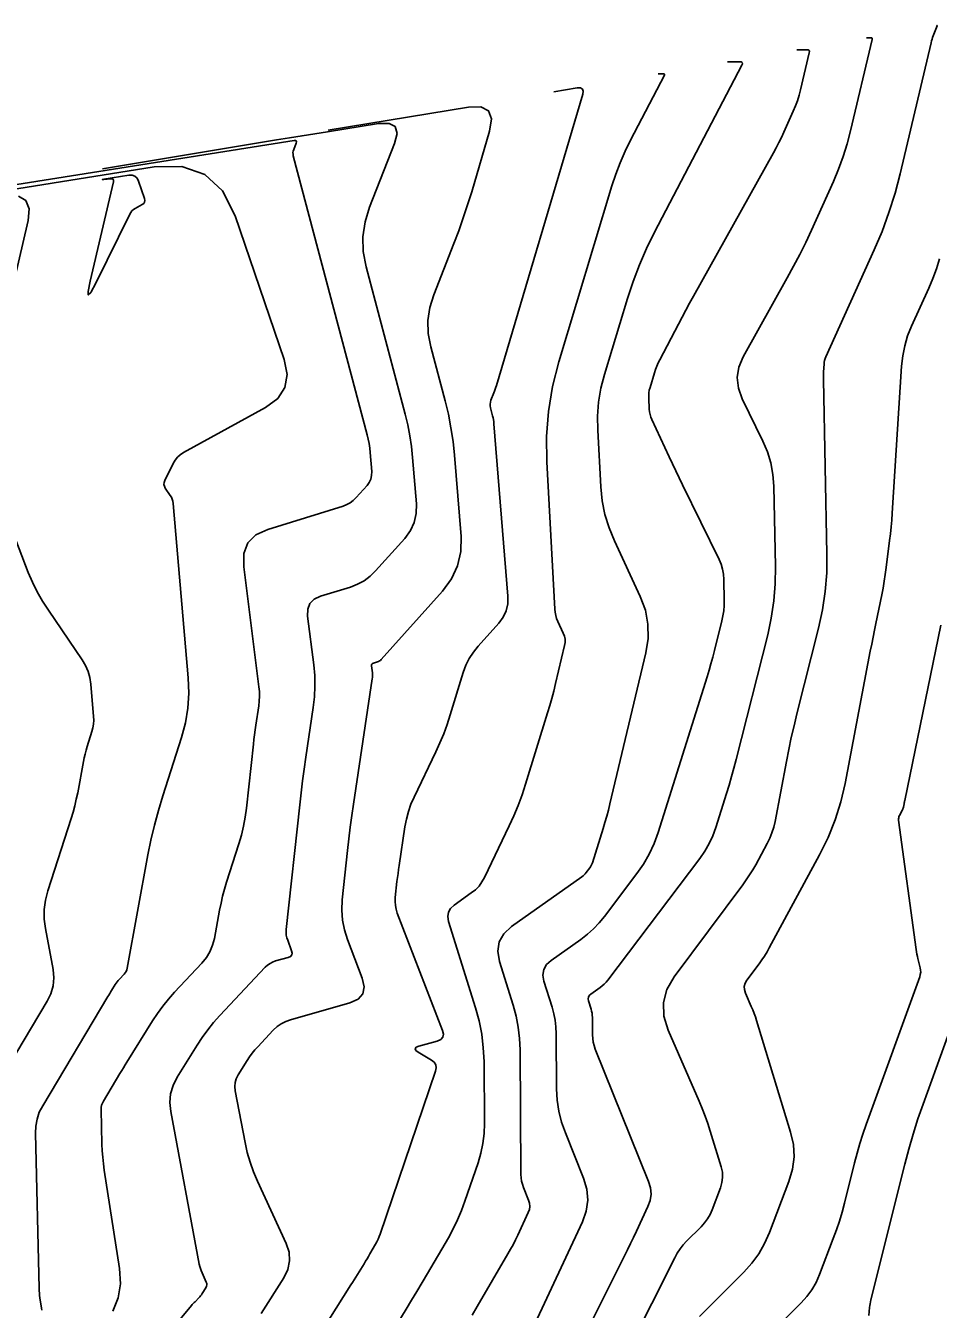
# Model space of a CAD drawing. Extents: x 1354696 to 1366163, y 660729 to 670380.
# Drawn here: x 1363133.5 to 1363214.1, y 665026 to 665139.4 of the extents above; entities that cross this region are included whole.
import ezdxf

# ---------------------------------------------------------------- set-up
doc = ezdxf.new("R2010")
doc.units = 0
doc.layers.add('R_Contours', color=7, linetype='Continuous')

msp = doc.modelspace()

# ---------------------------------------------------------------- linework, layer by layer
at = {"layer": 'R_Contours'}
for points in [[(1363186.76, 665022.44), (1363190.82, 665030.53), (1363191.04, 665030.93), (1363191.29, 665031.3), (1363191.57, 665031.66), (1363191.87, 665031.99), (1363193.16, 665033.27), (1363193.46, 665033.61), (1363193.72, 665033.97), (1363193.94, 665034.35), (1363194.12, 665034.76), (1363194.86, 665036.69), (1363194.99, 665037.16), (1363195.05, 665037.62), (1363195.03, 665038.09), (1363194.92, 665038.57), (1363193.96, 665041.7), (1363193.74, 665042.38), (1363193.51, 665043.05), (1363193.25, 665043.71), (1363192.98, 665044.36), (1363190.23, 665050.63), (1363189.85, 665051.87), (1363189.81, 665053.08), (1363190.12, 665054.24), (1363190.77, 665055.36), (1363196.83, 665063.48), (1363197.14, 665063.91), (1363197.43, 665064.35), (1363197.71, 665064.8), (1363197.97, 665065.26), (1363198.97, 665067.12), (1363199.21, 665067.6), (1363199.4, 665068.08), (1363199.56, 665068.58), (1363199.68, 665069.09), (1363200.69, 665074.39), (1363200.9, 665075.44), (1363201.12, 665076.49), (1363201.36, 665077.54), (1363201.62, 665078.58), (1363203.53, 665086.16), (1363203.88, 665087.78), (1363204.12, 665089.41), (1363204.25, 665091.05), (1363204.27, 665092.71), (1363203.95, 665108.14), (1363203.95, 665108.31), (1363203.95, 665108.48), (1363203.96, 665108.65), (1363203.97, 665108.82), (1363204.01, 665109.5), (1363204.03, 665109.66), (1363204.06, 665109.83), (1363204.11, 665109.99), (1363204.17, 665110.14), (1363208.45, 665119.59), (1363209.14, 665121.23), (1363209.75, 665122.9), (1363210.29, 665124.6), (1363210.74, 665126.32), (1363213.47, 665137.9), (1363213.51, 665138.06), (1363213.56, 665138.21), (1363213.61, 665138.36), (1363213.66, 665138.51), (1363214, 665139.39), (1363214, 665139.4), (1363214, 665139.4), (1363214, 665139.41), (1363213.99, 665139.41), (1363213.94, 665139.4)], [(1363207.75, 665138.32), (1363208.16, 665138.33), (1363208.22, 665138.32), (1363208.26, 665138.3), (1363208.27, 665138.26), (1363208.27, 665138.2), (1363206.36, 665130.11), (1363206.06, 665128.97), (1363205.71, 665127.84), (1363205.3, 665126.74), (1363204.84, 665125.65), (1363202.89, 665121.34), (1363202.39, 665120.26), (1363201.87, 665119.2), (1363201.32, 665118.15), (1363200.76, 665117.11), (1363196.87, 665110.15), (1363196.49, 665109.23), (1363196.34, 665108.31), (1363196.44, 665107.38), (1363196.77, 665106.44), (1363198.61, 665102.69), (1363199.01, 665101.74), (1363199.3, 665100.76), (1363199.49, 665099.75), (1363199.57, 665098.72), (1363199.71, 665091.61), (1363199.7, 665090.08), (1363199.57, 665088.57), (1363199.35, 665087.06), (1363199.03, 665085.57), (1363196.25, 665074.55), (1363196.05, 665073.79), (1363195.84, 665073.04), (1363195.63, 665072.29), (1363195.4, 665071.54), (1363194.46, 665068.55), (1363194.19, 665067.82), (1363193.87, 665067.12), (1363193.49, 665066.45), (1363193.04, 665065.81), (1363184.89, 665055.05), (1363184.75, 665054.87), (1363184.59, 665054.7), (1363184.41, 665054.55), (1363184.23, 665054.4), (1363183.39, 665053.81), (1363183.26, 665053.7), (1363183.19, 665053.56), (1363183.17, 665053.4), (1363183.2, 665053.23), (1363183.42, 665052.5), (1363183.47, 665052.32), (1363183.51, 665052.13), (1363183.53, 665051.95), (1363183.54, 665051.76), (1363183.55, 665050.21), (1363183.57, 665049.89), (1363183.61, 665049.58), (1363183.69, 665049.27), (1363183.79, 665048.97), (1363188.51, 665037.26), (1363188.68, 665036.7), (1363188.72, 665036.15), (1363188.65, 665035.59), (1363188.45, 665035.05), (1363187.43, 665032.86), (1363187.18, 665032.31), (1363186.92, 665031.77), (1363186.65, 665031.22), (1363186.38, 665030.68), (1363182.36, 665022.68)], [(1363178.24, 665024.23), (1363182.65, 665033.69), (1363182.99, 665034.65), (1363183.13, 665035.61), (1363183.05, 665036.58), (1363182.76, 665037.56), (1363181.15, 665041.55), (1363180.81, 665042.5), (1363180.58, 665043.47), (1363180.43, 665044.45), (1363180.38, 665045.45), (1363180.35, 665050.32), (1363180.32, 665050.92), (1363180.25, 665051.51), (1363180.14, 665052.09), (1363179.98, 665052.67), (1363179.26, 665054.96), (1363179.17, 665055.51), (1363179.24, 665056), (1363179.48, 665056.43), (1363179.89, 665056.8), (1363182.52, 665058.66), (1363183.1, 665059.11), (1363183.64, 665059.59), (1363184.15, 665060.12), (1363184.61, 665060.69), (1363187.47, 665064.47), (1363188.06, 665065.31), (1363188.57, 665066.2), (1363189, 665067.13), (1363189.35, 665068.1), (1363193.67, 665081.87), (1363193.85, 665082.45), (1363194.02, 665083.02), (1363194.18, 665083.61), (1363194.33, 665084.19), (1363194.99, 665086.8), (1363195.08, 665087.25), (1363195.15, 665087.7), (1363195.19, 665088.16), (1363195.19, 665088.62), (1363195.16, 665090.47), (1363195.12, 665090.93), (1363195.04, 665091.37), (1363194.91, 665091.81), (1363194.73, 665092.23), (1363191.5, 665098.84), (1363191.21, 665099.45), (1363190.91, 665100.07), (1363190.62, 665100.69), (1363190.33, 665101.31), (1363188.8, 665104.59), (1363188.71, 665104.81), (1363188.64, 665105.04), (1363188.6, 665105.27), (1363188.57, 665105.51), (1363188.52, 665106.49), (1363188.52, 665106.73), (1363188.53, 665106.97), (1363188.57, 665107.2), (1363188.63, 665107.44), (1363189.03, 665108.74), (1363189.12, 665109.03), (1363189.23, 665109.32), (1363189.35, 665109.6), (1363189.49, 665109.88), (1363191.14, 665113.04), (1363191.47, 665113.66), (1363191.8, 665114.27), (1363192.13, 665114.88), (1363192.47, 665115.49), (1363199.54, 665128.18), (1363199.78, 665128.62), (1363200.01, 665129.07), (1363200.24, 665129.53), (1363200.45, 665129.99), (1363201.29, 665131.84), (1363201.49, 665132.31), (1363201.66, 665132.78), (1363201.81, 665133.26), (1363201.94, 665133.75), (1363202.71, 665137), (1363202.72, 665137.13), (1363202.69, 665137.21), (1363202.61, 665137.26), (1363202.49, 665137.28), (1363201.62, 665137.26)], [(1363172.91, 665025.44), (1363173.36, 665026.21), (1363176.08, 665030.86), (1363176.31, 665031.27), (1363176.53, 665031.68), (1363176.74, 665032.1), (1363176.94, 665032.52), (1363177.87, 665034.51), (1363177.97, 665034.79), (1363178.01, 665035.06), (1363177.98, 665035.34), (1363177.9, 665035.62), (1363177.45, 665036.73), (1363177.35, 665037.02), (1363177.28, 665037.3), (1363177.24, 665037.6), (1363177.22, 665037.89), (1363177.15, 665048.89), (1363177.11, 665049.89), (1363176.99, 665050.89), (1363176.8, 665051.87), (1363176.54, 665052.84), (1363175.33, 665056.7), (1363175.17, 665057.62), (1363175.29, 665058.44), (1363175.7, 665059.16), (1363176.38, 665059.79), (1363182.62, 665064.2), (1363182.72, 665064.28), (1363182.82, 665064.37), (1363182.91, 665064.46), (1363182.99, 665064.56), (1363183.3, 665064.97), (1363183.38, 665065.08), (1363183.44, 665065.19), (1363183.5, 665065.31), (1363183.54, 665065.43), (1363184.49, 665068.45), (1363184.65, 665068.99), (1363184.81, 665069.54), (1363184.96, 665070.09), (1363185.09, 665070.65), (1363188.27, 665083.98), (1363188.47, 665085.26), (1363188.45, 665086.51), (1363188.22, 665087.74), (1363187.77, 665088.96), (1363185.48, 665093.88), (1363185.01, 665095.03), (1363184.65, 665096.21), (1363184.41, 665097.42), (1363184.28, 665098.66), (1363184.01, 665103.67), (1363184, 665104.91), (1363184.09, 665106.15), (1363184.29, 665107.37), (1363184.6, 665108.57), (1363186.63, 665115.3), (1363187.13, 665116.8), (1363187.69, 665118.28), (1363188.32, 665119.73), (1363189.02, 665121.15), (1363196.74, 665135.92), (1363196.79, 665136.05), (1363196.78, 665136.15), (1363196.7, 665136.2), (1363196.55, 665136.22), (1363195.49, 665136.2)], [(1363189.36, 665135.14), (1363189.83, 665135.15), (1363189.89, 665135.14), (1363189.92, 665135.12), (1363189.93, 665135.08), (1363189.91, 665135.02), (1363186.92, 665129.3), (1363186.43, 665128.31), (1363185.99, 665127.3), (1363185.6, 665126.28), (1363185.26, 665125.24), (1363180.57, 665109.71), (1363180.01, 665107.53), (1363179.65, 665105.32), (1363179.48, 665103.1), (1363179.5, 665100.85), (1363180.21, 665087.85), (1363180.24, 665087.57), (1363180.3, 665087.29), (1363180.38, 665087.02), (1363180.49, 665086.76), (1363180.97, 665085.71), (1363181.07, 665085.45), (1363181.12, 665085.18), (1363181.13, 665084.91), (1363181.08, 665084.63), (1363180.28, 665081.27), (1363180.12, 665080.61), (1363179.95, 665079.96), (1363179.77, 665079.32), (1363179.58, 665078.67), (1363177.64, 665072.38), (1363177.33, 665071.43), (1363176.99, 665070.5), (1363176.61, 665069.58), (1363176.19, 665068.68), (1363174.01, 665064.14), (1363173.78, 665063.74), (1363173.52, 665063.37), (1363173.2, 665063.05), (1363172.84, 665062.76), (1363171.32, 665061.68), (1363171, 665061.39), (1363170.81, 665061.06), (1363170.76, 665060.68), (1363170.83, 665060.25), (1363173.22, 665052.61), (1363173.54, 665051.45), (1363173.76, 665050.27), (1363173.9, 665049.08), (1363173.96, 665047.87), (1363173.99, 665042.38), (1363173.96, 665041.5), (1363173.86, 665040.62), (1363173.68, 665039.76), (1363173.43, 665038.91), (1363172.28, 665035.52), (1363171.97, 665034.69), (1363171.63, 665033.87), (1363171.24, 665033.07), (1363170.81, 665032.29), (1363168.96, 665029.12), (1363168.49, 665028.33), (1363168.03, 665027.55), (1363167.56, 665026.77), (1363167.09, 665025.99), (1363164.23, 665021.3)], [(1363159.11, 665023.21), (1363162.2, 665028.12), (1363162.35, 665028.35), (1363162.49, 665028.58), (1363162.63, 665028.81), (1363162.77, 665029.04), (1363163.36, 665030), (1363163.49, 665030.22), (1363163.62, 665030.43), (1363163.74, 665030.64), (1363163.87, 665030.86), (1363164.37, 665031.72), (1363164.49, 665031.94), (1363164.6, 665032.16), (1363164.7, 665032.39), (1363164.78, 665032.62), (1363169.67, 665047.02), (1363169.73, 665047.32), (1363169.69, 665047.58), (1363169.55, 665047.81), (1363169.31, 665048), (1363168.15, 665048.69), (1363167.93, 665048.85), (1363167.87, 665048.99), (1363167.97, 665049.12), (1363168.21, 665049.22), (1363169.82, 665049.67), (1363170.13, 665049.81), (1363170.31, 665050.02), (1363170.37, 665050.28), (1363170.29, 665050.62), (1363166.3, 665060.98), (1363166.19, 665061.32), (1363166.13, 665061.66), (1363166.1, 665062), (1363166.12, 665062.36), (1363166.27, 665063.78), (1363166.31, 665064.13), (1363166.36, 665064.49), (1363166.41, 665064.84), (1363166.46, 665065.2), (1363166.97, 665068.61), (1363167.1, 665069.29), (1363167.28, 665069.95), (1363167.5, 665070.6), (1363167.78, 665071.23), (1363169.7, 665075.22), (1363170.06, 665076.02), (1363170.4, 665076.83), (1363170.7, 665077.66), (1363170.98, 665078.49), (1363172.13, 665082.25), (1363172.36, 665082.88), (1363172.66, 665083.48), (1363173.02, 665084.04), (1363173.44, 665084.57), (1363175.26, 665086.6), (1363175.66, 665087.13), (1363175.92, 665087.7), (1363176.06, 665088.32), (1363176.07, 665088.98), (1363174.83, 665104.23), (1363174.82, 665104.41), (1363174.79, 665104.59), (1363174.76, 665104.76), (1363174.71, 665104.93), (1363174.53, 665105.63), (1363174.5, 665105.8), (1363174.49, 665105.97), (1363174.52, 665106.13), (1363174.57, 665106.3), (1363174.83, 665106.95), (1363174.89, 665107.12), (1363174.95, 665107.28), (1363175, 665107.45), (1363175.06, 665107.62), (1363182.69, 665133.34), (1363182.73, 665133.63), (1363182.67, 665133.81), (1363182.49, 665133.9), (1363182.2, 665133.9), (1363180.12, 665133.55)], [(1363160.18, 665130.16), (1363172.58, 665132.21), (1363173.69, 665132.24), (1363174.37, 665131.89), (1363174.63, 665131.18), (1363174.46, 665130.08), (1363172.87, 665124.73), (1363172.51, 665123.57), (1363172.13, 665122.42), (1363171.73, 665121.28), (1363171.29, 665120.15), (1363169.52, 665115.63), (1363169.17, 665114.5), (1363169.01, 665113.35), (1363169.04, 665112.2), (1363169.26, 665111.03), (1363170.52, 665106.26), (1363170.81, 665105.07), (1363171.04, 665103.87), (1363171.22, 665102.66), (1363171.35, 665101.44), (1363171.93, 665094.27), (1363171.91, 665092.93), (1363171.63, 665091.68), (1363171.09, 665090.52), (1363170.3, 665089.44), (1363164.87, 665083.39), (1363164.8, 665083.32), (1363164.73, 665083.27), (1363164.65, 665083.22), (1363164.56, 665083.19), (1363164.18, 665083.07), (1363164.1, 665083.03), (1363164.05, 665082.98), (1363164.02, 665082.91), (1363164.02, 665082.82), (1363164.1, 665082.21), (1363164.11, 665082.08), (1363164.11, 665081.95), (1363164.11, 665081.81), (1363164.09, 665081.68), (1363162.43, 665070.62), (1363162.28, 665069.6), (1363162.14, 665068.57), (1363162.02, 665067.55), (1363161.9, 665066.52), (1363161.43, 665062.15), (1363161.39, 665061.25), (1363161.45, 665060.37), (1363161.62, 665059.5), (1363161.89, 665058.64), (1363163.2, 665055.24), (1363163.38, 665054.47), (1363163.25, 665053.84), (1363162.83, 665053.37), (1363162.1, 665053.05), (1363156.87, 665051.56), (1363156.44, 665051.41), (1363156.04, 665051.2), (1363155.68, 665050.95), (1363155.34, 665050.64), (1363153.97, 665049.17), (1363153.71, 665048.89), (1363153.47, 665048.59), (1363153.25, 665048.29), (1363153.04, 665047.97), (1363152.24, 665046.68), (1363152.07, 665046.35), (1363151.97, 665046.01), (1363151.94, 665045.65), (1363151.98, 665045.28), (1363152.84, 665040.71), (1363153.03, 665039.83), (1363153.28, 665038.97), (1363153.58, 665038.12), (1363153.93, 665037.29), (1363156.47, 665031.78), (1363156.73, 665031.01), (1363156.78, 665030.24), (1363156.63, 665029.49), (1363156.27, 665028.75), (1363154.28, 665025.59)], [(1363139.28, 665015.65), (1363148.1, 665026.29), (1363148.18, 665026.38), (1363148.26, 665026.47), (1363148.34, 665026.56), (1363148.42, 665026.64), (1363148.76, 665026.98), (1363148.84, 665027.07), (1363148.92, 665027.16), (1363148.99, 665027.26), (1363149.06, 665027.36), (1363149.39, 665027.88), (1363149.45, 665028), (1363149.47, 665028.13), (1363149.47, 665028.25), (1363149.42, 665028.38), (1363149.04, 665029.2), (1363148.97, 665029.39), (1363148.9, 665029.57), (1363148.85, 665029.76), (1363148.8, 665029.96), (1363146.27, 665043.44), (1363146.2, 665044.24), (1363146.26, 665045.01), (1363146.48, 665045.76), (1363146.84, 665046.48), (1363148.6, 665049.31), (1363149.05, 665050), (1363149.54, 665050.67), (1363150.06, 665051.31), (1363150.61, 665051.93), (1363154.63, 665056.19), (1363154.83, 665056.38), (1363155.05, 665056.53), (1363155.28, 665056.65), (1363155.54, 665056.75), (1363156.66, 665057.06), (1363156.86, 665057.15), (1363156.97, 665057.28), (1363157.01, 665057.45), (1363156.96, 665057.66), (1363156.61, 665058.58), (1363156.53, 665058.81), (1363156.49, 665059.04), (1363156.47, 665059.28), (1363156.48, 665059.52), (1363157.67, 665070.56), (1363157.79, 665071.61), (1363157.92, 665072.66), (1363158.06, 665073.71), (1363158.21, 665074.76), (1363158.87, 665079.16), (1363158.98, 665080.1), (1363159.02, 665081.04), (1363159, 665081.98), (1363158.92, 665082.92), (1363158.37, 665087.21), (1363158.38, 665087.83), (1363158.57, 665088.33), (1363158.95, 665088.72), (1363159.52, 665088.98), (1363162.15, 665089.8), (1363162.78, 665090.04), (1363163.37, 665090.36), (1363163.9, 665090.76), (1363164.38, 665091.23), (1363166.96, 665094.1), (1363167.46, 665094.78), (1363167.8, 665095.51), (1363167.97, 665096.3), (1363167.98, 665097.14), (1363167.65, 665101.24), (1363167.55, 665102.21), (1363167.41, 665103.17), (1363167.22, 665104.12), (1363166.99, 665105.07), (1363163.54, 665118.1), (1363163.29, 665119.44), (1363163.26, 665120.76), (1363163.45, 665122.07), (1363163.85, 665123.36), (1363166.05, 665128.99), (1363166.28, 665129.89), (1363166.12, 665130.49), (1363165.57, 665130.77), (1363164.63, 665130.75), (1363160.13, 665130.04), (1363159.01, 665129.86), (1363157.88, 665129.68), (1363156.76, 665129.49), (1363155.63, 665129.31), (1363140.25, 665126.77)], [(1363141.17, 665025.79), (1363141.64, 665026.97), (1363141.84, 665028.23), (1363141.76, 665029.56), (1363140.4, 665038.26), (1363140.32, 665038.83), (1363140.26, 665039.4), (1363140.22, 665039.98), (1363140.2, 665040.55), (1363140.12, 665043.62), (1363140.13, 665043.81), (1363140.17, 665044), (1363140.23, 665044.18), (1363140.32, 665044.35), (1363141.79, 665046.82), (1363141.94, 665047.07), (1363142.09, 665047.31), (1363142.24, 665047.56), (1363142.39, 665047.8), (1363144.66, 665051.45), (1363145.1, 665052.12), (1363145.57, 665052.77), (1363146.07, 665053.39), (1363146.6, 665053.99), (1363149.03, 665056.56), (1363149.43, 665057.05), (1363149.74, 665057.57), (1363149.98, 665058.14), (1363150.13, 665058.74), (1363150.59, 665061.25), (1363150.72, 665061.87), (1363150.86, 665062.49), (1363151.03, 665063.11), (1363151.21, 665063.72), (1363152.3, 665067.11), (1363152.53, 665067.88), (1363152.72, 665068.67), (1363152.86, 665069.46), (1363152.97, 665070.25), (1363153.58, 665075.9), (1363153.62, 665076.32), (1363153.68, 665076.75), (1363153.73, 665077.17), (1363153.79, 665077.6), (1363154.05, 665079.29), (1363154.1, 665079.71), (1363154.12, 665080.14), (1363154.11, 665080.56), (1363154.07, 665080.98), (1363152.73, 665091.59), (1363152.74, 665092.75), (1363153.1, 665093.69), (1363153.8, 665094.4), (1363154.85, 665094.89), (1363161.5, 665096.95), (1363161.83, 665097.08), (1363162.14, 665097.24), (1363162.41, 665097.45), (1363162.66, 665097.7), (1363163.62, 665098.76), (1363163.82, 665099.04), (1363163.96, 665099.34), (1363164.03, 665099.66), (1363164.04, 665100.01), (1363163.9, 665101.69), (1363163.86, 665102.08), (1363163.8, 665102.48), (1363163.73, 665102.87), (1363163.63, 665103.26), (1363157.1, 665127.9), (1363157.08, 665128.05), (1363157.07, 665128.19), (1363157.09, 665128.33), (1363157.14, 665128.47), (1363157.36, 665129.02), (1363157.38, 665129.14), (1363157.36, 665129.22), (1363157.29, 665129.26), (1363157.17, 665129.25), (1363125.79, 665124.27)], [(1363134.87, 665025.9), (1363134.86, 665026.08), (1363134.72, 665026.97), (1363134.69, 665027.18), (1363134.67, 665027.39), (1363134.65, 665027.6), (1363134.64, 665027.82), (1363134.32, 665041.52), (1363134.34, 665042.16), (1363134.46, 665042.78), (1363134.66, 665043.38), (1363134.96, 665043.95), (1363140.73, 665053.61), (1363140.8, 665053.74), (1363140.88, 665053.87), (1363140.96, 665054), (1363141.05, 665054.13), (1363141.37, 665054.66), (1363141.46, 665054.79), (1363141.54, 665054.91), (1363141.64, 665055.03), (1363141.74, 665055.14), (1363142.16, 665055.58), (1363142.26, 665055.7), (1363142.33, 665055.83), (1363142.39, 665055.96), (1363142.42, 665056.11), (1363144.26, 665066.12), (1363144.53, 665067.44), (1363144.84, 665068.76), (1363145.19, 665070.06), (1363145.58, 665071.35), (1363147.23, 665076.5), (1363147.58, 665077.79), (1363147.79, 665079.1), (1363147.87, 665080.42), (1363147.82, 665081.76), (1363146.49, 665097.19), (1363146.46, 665097.38), (1363146.41, 665097.56), (1363146.33, 665097.73), (1363146.23, 665097.9), (1363145.79, 665098.54), (1363145.71, 665098.7), (1363145.67, 665098.87), (1363145.69, 665099.04), (1363145.75, 665099.21), (1363146.49, 665100.72), (1363146.66, 665101.02), (1363146.87, 665101.27), (1363147.12, 665101.49), (1363147.4, 665101.68), (1363154.65, 665105.66), (1363155.74, 665106.46), (1363156.37, 665107.44), (1363156.56, 665108.59), (1363156.3, 665109.92), (1363151.96, 665122.6), (1363150.85, 665124.81), (1363149.29, 665126.27), (1363147.27, 665126.97), (1363144.8, 665126.92), (1363126.75, 665124.06)], [(1363132.81, 665124.33), (1363133.48, 665123.95), (1363133.77, 665123.23), (1363133.67, 665122.18), (1363131.16, 665111.52)], [(1363193, 665025.32), (1363196.93, 665029.26), (1363197.64, 665030.04), (1363198.25, 665030.88), (1363198.76, 665031.79), (1363199.19, 665032.75), (1363200.91, 665037.25), (1363201.23, 665038.34), (1363201.36, 665039.43), (1363201.3, 665040.53), (1363201.06, 665041.63), (1363198.04, 665051.5), (1363197.94, 665051.81), (1363197.83, 665052.12), (1363197.71, 665052.42), (1363197.58, 665052.72), (1363197.06, 665053.92), (1363196.97, 665054.22), (1363196.96, 665054.5), (1363197.03, 665054.78), (1363197.19, 665055.05), (1363198.28, 665056.51), (1363198.52, 665056.85), (1363198.75, 665057.19), (1363198.97, 665057.55), (1363199.17, 665057.91), (1363203.62, 665066.13), (1363204.37, 665067.65), (1363204.99, 665069.21), (1363205.49, 665070.81), (1363205.87, 665072.45), (1363208.1, 665084.12), (1363208.22, 665084.74), (1363208.34, 665085.36), (1363208.47, 665085.98), (1363208.59, 665086.59), (1363209.11, 665089.11), (1363209.23, 665089.71), (1363209.33, 665090.31), (1363209.42, 665090.9), (1363209.51, 665091.51), (1363209.81, 665093.91), (1363209.88, 665094.51), (1363209.94, 665095.12), (1363209.99, 665095.72), (1363210.04, 665096.33), (1363210.86, 665109.31), (1363210.96, 665110.22), (1363211.14, 665111.11), (1363211.4, 665111.99), (1363211.74, 665112.84), (1363213.26, 665116.2), (1363213.62, 665117.05), (1363213.94, 665117.91), (1363214.21, 665118.79)], [(1363132.31, 665094.65), (1363133.69, 665091.09), (1363134.06, 665090.22), (1363134.48, 665089.36), (1363134.94, 665088.54), (1363135.46, 665087.74), (1363138.45, 665083.37), (1363138.74, 665082.87), (1363138.97, 665082.34), (1363139.13, 665081.79), (1363139.22, 665081.21), (1363139.46, 665078.36), (1363139.48, 665078.02), (1363139.45, 665077.68), (1363139.4, 665077.35), (1363139.31, 665077.02), (1363138.89, 665075.71), (1363138.79, 665075.38), (1363138.7, 665075.04), (1363138.62, 665074.71), (1363138.56, 665074.37), (1363138.05, 665071.61), (1363137.93, 665071.04), (1363137.8, 665070.47), (1363137.65, 665069.91), (1363137.48, 665069.35), (1363135.42, 665062.96), (1363135.21, 665062.13), (1363135.1, 665061.3), (1363135.1, 665060.46), (1363135.2, 665059.61), (1363135.87, 665056), (1363135.94, 665055.26), (1363135.88, 665054.55), (1363135.68, 665053.86), (1363135.36, 665053.2), (1363128.5, 665041.71)], [(1363199.82, 665024.35), (1363201.98, 665026.53), (1363202.49, 665027.09), (1363202.93, 665027.7), (1363203.31, 665028.35), (1363203.61, 665029.05), (1363204.83, 665032.22), (1363205.11, 665032.99), (1363205.37, 665033.77), (1363205.6, 665034.56), (1363205.81, 665035.35), (1363206.7, 665038.91), (1363206.93, 665039.77), (1363207.17, 665040.62), (1363207.44, 665041.46), (1363207.73, 665042.3), (1363212.47, 665055.35), (1363212.52, 665055.55), (1363212.55, 665055.75), (1363212.54, 665055.95), (1363212.51, 665056.15), (1363212.31, 665056.96), (1363212.27, 665057.16), (1363212.22, 665057.36), (1363212.19, 665057.57), (1363212.16, 665057.77), (1363210.6, 665069.19), (1363210.6, 665069.3), (1363210.61, 665069.41), (1363210.63, 665069.51), (1363210.68, 665069.61), (1363210.92, 665070.05), (1363210.95, 665070.12), (1363210.98, 665070.19), (1363211, 665070.26), (1363211.02, 665070.34), (1363211.08, 665070.64), (1363211.09, 665070.72), (1363211.11, 665070.79), (1363211.12, 665070.87), (1363211.14, 665070.94), (1363214.32, 665086.43)], [(1363207.96, 665025.42), (1363208.03, 665026.12), (1363208.05, 665026.29), (1363208.08, 665026.46), (1363208.11, 665026.63), (1363208.15, 665026.8), (1363211.14, 665038.78), (1363211.5, 665040.13), (1363211.88, 665041.46), (1363212.31, 665042.79), (1363212.77, 665044.11), (1363215.07, 665050.45)]]:
    msp.add_lwpolyline(points, dxfattribs=at)
msp.add_lwpolyline([(1363144, 665123.96), (1363143.97, 665123.81), (1363143.9, 665123.7), (1363143.76, 665123.6), (1363143.13, 665123.25), (1363142.98, 665123.15), (1363142.85, 665123.03), (1363142.74, 665122.9), (1363142.65, 665122.75), (1363139.65, 665116.64), (1363139.22, 665115.84), (1363138.99, 665115.61), (1363138.97, 665115.93), (1363139.14, 665116.82), (1363141.21, 665125.61), (1363141.22, 665125.74), (1363141.19, 665125.82), (1363141.1, 665125.87), (1363140.98, 665125.88), (1363140.37, 665125.82), (1363140.25, 665125.81), (1363140.22, 665125.81), (1363140.25, 665125.82), (1363140.37, 665125.84), (1363142.56, 665126.19), (1363142.87, 665126.19), (1363143.11, 665126.11), (1363143.3, 665125.93), (1363143.44, 665125.66), (1363143.97, 665124.12)], close=True, dxfattribs=at)

doc.saveas('drawing.dxf')
